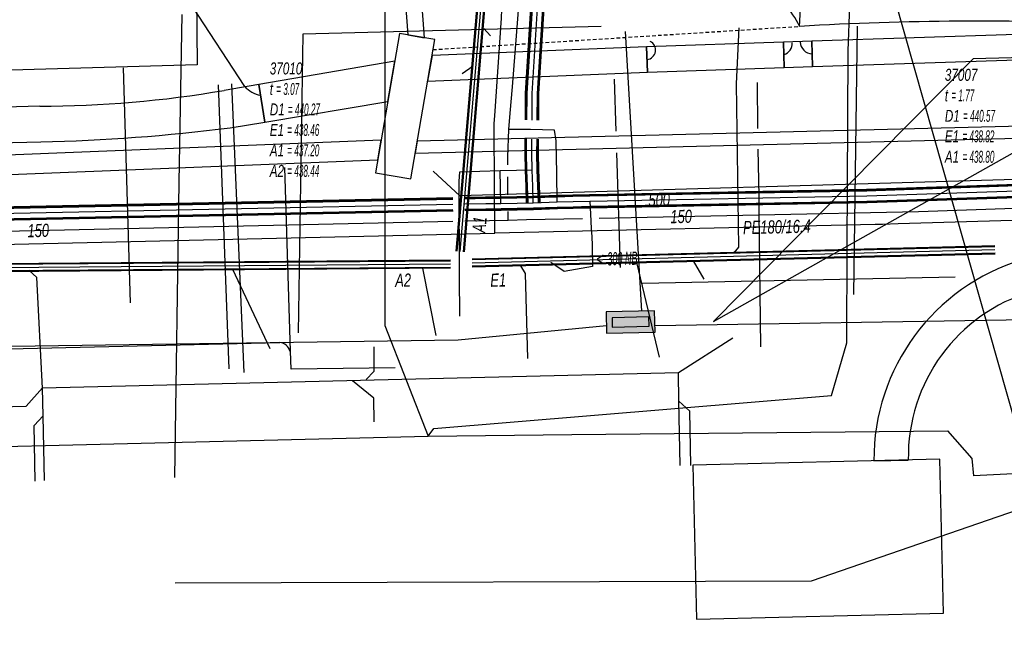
# Model space of a CAD drawing. Header units: metres. Extents: x 2695563 to 2696938, y 1260544 to 1262032.
# Tile 275 of 303: x 2696805 to 2696846, y 1261539 to 1261565. Entities that reach past the tile are written whole.
import ezdxf

# ---------------------------------------------------------------- set-up
doc = ezdxf.new("R2010")
doc.units = ezdxf.units.M
doc.linetypes.add('AUSGEZOGEN', pattern=[0])
doc.linetypes.add('STRICHLINIE2_S3', pattern=[0.25, 0.15, -0.1])
for name, color, linetype in [('AW_LK_ Haltung Text', 7, 'AUSGEZOGEN'), ('AW_LK_Ein-Auslauftext', 24, 'AUSGEZOGEN'), ('AW_LK_Haltung', 24, 'AUSGEZOGEN'), ('AW_LK_Normschacht Text', 24, 'AUSGEZOGEN'), ('EW_LK_Bauwerk_FL_Linie_Punkt', 1, 'AUSGEZOGEN'), ('EW_LK_Trasseabs', 1, 'AUSGEZOGEN'), ('EW_LK_Trasserand', 1, 'AUSGEZOGEN'), ('FM_LK_SW_BAUWERK', 94, 'AUSGEZOGEN'), ('FM_LK_SW_TRASSEKANTE', 94, 'AUSGEZOGEN'), ('FW_LK_Leitung', 200, 'AUSGEZOGEN'), ('GA_LK_Leitung', 32, 'AUSGEZOGEN'), ('GA_LK_Leitung_Text', 32, 'AUSGEZOGEN'), ('TV_LK_LEITUNG', 92, 'AUSGEZOGEN'), ('WA_LK_Leitung', 171, 'AUSGEZOGEN'), ('WA_LK_Leitung_Text', 171, 'AUSGEZOGEN')]:
    doc.layers.add(name, color=color, linetype=linetype)
doc.styles.add('ARIAL', font='arial.ttf')
pattern_1 = [(0, (2703955, 1269100), (4050, 4050), [4050, -4050]), (90, (2703955, 1269100), (-4050, 4050), [4050, -4050])]
pattern_2 = [(0, (2708005, 1273150), (6075, 6075), [6075, -6075]), (90, (2708005, 1273150), (-6075, 6075), [6075, -6075])]

# ---------------------------------------------------------------- blocks, each defined once
blk = doc.blocks.new('COMPLEXOBJECT_1630')
at = {"layer": 'EW_LK_Trasserand', "color": 1, "linetype": 'AUSGEZOGEN', "transparency": 33554687}
for p, q in [((6854.409, 11563.147), (6852.96, 11563.113)), ((6848.168, 11556.053), (6845.871, 11555.315)), ((6846.273, 11553.977), (6848.625, 11554.761)), ((6839.629, 11546.851), (6841.079, 11546.886))]:
    blk.add_line(p, q, dxfattribs=at)
for centre, radius, start, end in [((6845.146, 11563.273), 7.816, 304.9665, 358.8266), ((6845.303, 11563.232), 9.107, 303.063, 359.4654), ((6846.087, 11561.483), 5.815, 290.9685, 307.474), ((6846.516, 11560.933), 6.523, 288.8671, 305.1507), ((6848.416, 11546.905), 8.787, 106.8347, 180.3495), ((6848.335, 11547.019), 7.257, 106.5041, 181.052)]:
    blk.add_arc(centre, radius, start, end, dxfattribs=at)
blk = doc.blocks.new('COMPLEXOBJECT_1633')
at = {"layer": 'EW_LK_Trasserand', "color": 1, "linetype": 'AUSGEZOGEN', "transparency": 33554687}
blk.add_line((6812.504, 11560.875), (6813.97, 11561.118), dxfattribs=at)
for points in [[(6813.97, 11561.118), (6813.709, 11562.691), (6812.25, 11562.451)], [(6804.483, 11561.784), (6762.909, 11560.605), (6762.947, 11559.265), (6769.656, 11559.486), (6779.61, 11559.674), (6792.64, 11560.009), (6804.525, 11560.28)]]:
    blk.add_lwpolyline(points, dxfattribs=at)
for centre, radius, start, end in [((6804.485, 11607.32), 45.536, 269.9978, 279.8188), ((6802.784, 11637.427), 77.167, 271.29297, 277.23643)]:
    blk.add_arc(centre, radius, start, end, dxfattribs=at)
blk = doc.blocks.new('COMPLEXOBJECT_1848')
at = {"layer": 'EW_LK_Trasserand', "color": 1, "linetype": 'AUSGEZOGEN', "transparency": 33554687}
blk.add_line((6820.7, 11564.661), (6820.129, 11572.289), dxfattribs=at)
blk.add_lwpolyline([(6819.429, 11572.266), (6819.989, 11564.784), (6820.7, 11564.661)], dxfattribs=at)
blk = doc.blocks.new('COMPLEXOBJECT_2035')
at = {"layer": 'EW_LK_Trasseabs', "color": 1, "linetype": 'AUSGEZOGEN', "transparency": 33554687}
blk.add_line((6813.119, 11562.615), (6810.927, 11565.975), dxfattribs=at)
blk.add_arc((6813.988, 11563.4), 1.171, 222.1186, 260.0355, dxfattribs=at)
blk = doc.blocks.new('COMPLEXOBJECT_2704')
at = {"layer": 'EW_LK_Trasseabs', "color": 1, "linetype": 'AUSGEZOGEN', "transparency": 33554687}
for centre, radius, start, end in [((6829.841, 11560.318), 8.339, 51.2747, 70.7893), ((6832.637, 11563.297), 4.278, 25.6119, 55.5401)]:
    blk.add_arc(centre, radius, start, end, dxfattribs=at)

msp = doc.modelspace()

# ---------------------------------------------------------------- hatches: boundary and pattern name
at = {"layer": 'EW_LK_Bauwerk_FL_Linie_Punkt', "lineweight": 18, "transparency": 33554687}
h = msp.add_hatch(dxfattribs=at)
h.set_pattern_fill('MUSTER', color=1, scale=4050, style=0, pattern_type=2)
h.set_pattern_definition(pattern_1)
h.paths.add_polyline_path([(2696821.089, 1261558.538), (2696822.098, 1261564.398), (2696820.614, 1261564.653), (2696819.605, 1261558.794)], flags=0)
h = msp.add_hatch(dxfattribs=at)
h.set_pattern_fill('MUSTER', color=1, scale=4050, style=0, pattern_type=2)
h.set_pattern_definition(pattern_1)
h.paths.add_polyline_path([(2696833.129, 1261540), (2696843.525, 1261540.243), (2696843.379, 1261546.728), (2696832.973, 1261546.478)], flags=0)
at = {"layer": 'EW_LK_Trasserand', "lineweight": 18, "transparency": 33554687}
h = msp.add_hatch(dxfattribs=at)
h.set_pattern_fill('MUSTER', color=1, scale=6075, style=0, pattern_type=2)
h.set_pattern_definition(pattern_2)
h.paths.add_polyline_path([(2696821.67, 1261564.471), (2696821.099, 1261572.099), (2696821.096, 1261572.151), (2696821.093, 1261572.202), (2696821.091, 1261572.254), (2696821.089, 1261572.306), (2696821.087, 1261572.357), (2696821.085, 1261572.409), (2696821.083, 1261572.461), (2696821.082, 1261572.512), (2696821.081, 1261572.564), (2696821.08, 1261572.616), (2696821.079, 1261572.668), (2696821.079, 1261572.719), (2696821.079, 1261572.771), (2696821.079, 1261572.823), (2696821.079, 1261572.874), (2696821.079, 1261572.926), (2696821.08, 1261572.978), (2696821.081, 1261573.03), (2696821.082, 1261573.081), (2696821.083, 1261573.133), (2696821.085, 1261573.185), (2696821.087, 1261573.236), (2696821.089, 1261573.288), (2696821.091, 1261573.34), (2696821.094, 1261573.391), (2696821.097, 1261573.443), (2696821.1, 1261573.495), (2696821.103, 1261573.546), (2696821.106, 1261573.598), (2696821.11, 1261573.649), (2696821.114, 1261573.701), (2696823.158, 1261597.395), (2696825.552, 1261625.562), (2696828.028, 1261654.713), (2696827.33, 1261654.758), (2696824.849, 1261625.562), (2696822.461, 1261597.454), (2696820.414, 1261573.735), (2696820.41, 1261573.682), (2696820.406, 1261573.628), (2696820.403, 1261573.575), (2696820.399, 1261573.521), (2696820.396, 1261573.468), (2696820.393, 1261573.414), (2696820.391, 1261573.361), (2696820.388, 1261573.307), (2696820.386, 1261573.254), (2696820.384, 1261573.2), (2696820.383, 1261573.147), (2696820.381, 1261573.093), (2696820.38, 1261573.04), (2696820.379, 1261572.986), (2696820.378, 1261572.933), (2696820.378, 1261572.879), (2696820.378, 1261572.825), (2696820.378, 1261572.772), (2696820.378, 1261572.718), (2696820.378, 1261572.665), (2696820.379, 1261572.611), (2696820.38, 1261572.558), (2696820.381, 1261572.504), (2696820.382, 1261572.451), (2696820.384, 1261572.397), (2696820.386, 1261572.343), (2696820.388, 1261572.29), (2696820.39, 1261572.236), (2696820.393, 1261572.183), (2696820.396, 1261572.129), (2696820.399, 1261572.076), (2696820.959, 1261564.594)], flags=0)
h = msp.add_hatch(dxfattribs=at)
h.set_pattern_fill('MUSTER', color=1, scale=6075, style=0, pattern_type=2)
h.set_pattern_definition(pattern_2)
h.paths.add_polyline_path([(2696838.013, 1261563.262), (2696850.935, 1261563.683), (2696850.922, 1261564.752), (2696837.978, 1261564.331)], flags=0)
h = msp.add_hatch(dxfattribs=at)
h.set_pattern_fill('MUSTER', color=1, scale=6075, style=0, pattern_type=2)
h.set_pattern_definition(pattern_2)
h.paths.add_polyline_path([(2696836.822, 1261563.224), (2696838.012, 1261563.262), (2696837.979, 1261564.331), (2696836.788, 1261564.294)], flags=0)
h = msp.add_hatch(dxfattribs=at)
h.set_pattern_fill('MUSTER', color=1, scale=6075, style=0, pattern_type=2)
h.set_pattern_definition(pattern_2)
h.paths.add_polyline_path([(2696821.795, 1261562.641), (2696831.064, 1261563.026), (2696831.02, 1261564.095), (2696821.983, 1261563.729)], flags=0)
h = msp.add_hatch(dxfattribs=at)
h.set_pattern_fill('MUSTER', color=1, scale=6075, style=0, pattern_type=2)
h.set_pattern_definition(pattern_2)
h.paths.add_polyline_path([(2696831.06, 1261563.026), (2696836.823, 1261563.224), (2696836.786, 1261564.294), (2696831.023, 1261564.095)], flags=0)
h = msp.add_hatch(dxfattribs=at)
h.set_pattern_fill('MUSTER', color=1, scale=6075, style=0, pattern_type=2)
h.set_pattern_definition(pattern_2)
h.paths.add_polyline_path([(2696814.94, 1261560.928), (2696820.12, 1261561.788), (2696820.413, 1261563.487), (2696814.679, 1261562.501)], flags=0)
h = msp.add_hatch(dxfattribs=at)
h.set_pattern_fill('MUSTER', color=1, scale=6075, style=0, pattern_type=2)
h.set_pattern_definition(pattern_2)
h.paths.add_polyline_path([(2696855.379, 1261562.957), (2696853.93, 1261562.923), (2696853.922, 1261562.686), (2696853.906, 1261562.45), (2696853.883, 1261562.214), (2696853.853, 1261561.979), (2696853.816, 1261561.745), (2696853.772, 1261561.512), (2696853.721, 1261561.28), (2696853.663, 1261561.051), (2696853.598, 1261560.823), (2696853.526, 1261560.597), (2696853.447, 1261560.373), (2696853.361, 1261560.152), (2696853.269, 1261559.934), (2696853.17, 1261559.719), (2696853.065, 1261559.506), (2696852.954, 1261559.297), (2696852.836, 1261559.092), (2696852.711, 1261558.89), (2696852.581, 1261558.692), (2696852.445, 1261558.498), (2696852.303, 1261558.308), (2696852.156, 1261558.122), (2696852.002, 1261557.942), (2696851.844, 1261557.765), (2696851.68, 1261557.594), (2696851.511, 1261557.428), (2696851.337, 1261557.267), (2696851.158, 1261557.111), (2696850.975, 1261556.961), (2696850.787, 1261556.817), (2696850.595, 1261556.678), (2696850.552, 1261556.645), (2696850.509, 1261556.613), (2696850.465, 1261556.581), (2696850.421, 1261556.55), (2696850.377, 1261556.519), (2696850.332, 1261556.488), (2696850.288, 1261556.458), (2696850.242, 1261556.428), (2696850.197, 1261556.399), (2696850.151, 1261556.37), (2696850.106, 1261556.341), (2696850.059, 1261556.313), (2696850.013, 1261556.285), (2696849.966, 1261556.258), (2696849.919, 1261556.231), (2696849.872, 1261556.205), (2696849.825, 1261556.179), (2696849.777, 1261556.153), (2696849.729, 1261556.128), (2696849.681, 1261556.104), (2696849.633, 1261556.08), (2696849.584, 1261556.056), (2696849.536, 1261556.033), (2696849.487, 1261556.01), (2696849.437, 1261555.987), (2696849.388, 1261555.966), (2696849.338, 1261555.944), (2696849.289, 1261555.923), (2696849.239, 1261555.903), (2696849.188, 1261555.883), (2696849.138, 1261555.863), (2696846.841, 1261555.125), (2696846.495, 1261555.012), (2696846.154, 1261554.886), (2696845.819, 1261554.745), (2696845.49, 1261554.591), (2696845.167, 1261554.423), (2696844.852, 1261554.241), (2696844.544, 1261554.047), (2696844.245, 1261553.841), (2696843.955, 1261553.622), (2696843.673, 1261553.391), (2696843.402, 1261553.149), (2696843.141, 1261552.896), (2696842.89, 1261552.632), (2696842.651, 1261552.359), (2696842.423, 1261552.075), (2696842.208, 1261551.782), (2696842.004, 1261551.481), (2696841.813, 1261551.172), (2696841.635, 1261550.854), (2696841.47, 1261550.53), (2696841.319, 1261550.199), (2696841.182, 1261549.863), (2696841.059, 1261549.52), (2696840.95, 1261549.174), (2696840.855, 1261548.822), (2696840.775, 1261548.468), (2696840.71, 1261548.11), (2696840.66, 1261547.75), (2696840.625, 1261547.388), (2696840.604, 1261547.025), (2696840.599, 1261546.661), (2696842.049, 1261546.696), (2696842.05, 1261547.001), (2696842.063, 1261547.305), (2696842.09, 1261547.608), (2696842.129, 1261547.91), (2696842.18, 1261548.21), (2696842.245, 1261548.508), (2696842.321, 1261548.803), (2696842.41, 1261549.094), (2696842.511, 1261549.381), (2696842.624, 1261549.664), (2696842.749, 1261549.942), (2696842.886, 1261550.214), (2696843.033, 1261550.481), (2696843.192, 1261550.741), (2696843.362, 1261550.994), (2696843.542, 1261551.239), (2696843.732, 1261551.477), (2696843.932, 1261551.707), (2696844.141, 1261551.928), (2696844.359, 1261552.14), (2696844.587, 1261552.343), (2696844.822, 1261552.536), (2696845.066, 1261552.719), (2696845.316, 1261552.892), (2696845.574, 1261553.054), (2696845.839, 1261553.205), (2696846.109, 1261553.345), (2696846.386, 1261553.473), (2696846.667, 1261553.59), (2696846.953, 1261553.694), (2696847.243, 1261553.787), (2696849.595, 1261554.571), (2696849.651, 1261554.591), (2696849.708, 1261554.611), (2696849.764, 1261554.631), (2696849.82, 1261554.652), (2696849.876, 1261554.674), (2696849.931, 1261554.696), (2696849.986, 1261554.719), (2696850.042, 1261554.742), (2696850.097, 1261554.766), (2696850.151, 1261554.79), (2696850.206, 1261554.815), (2696850.26, 1261554.84), (2696850.314, 1261554.866), (2696850.368, 1261554.892), (2696850.421, 1261554.918), (2696850.474, 1261554.946), (2696850.527, 1261554.973), (2696850.58, 1261555.001), (2696850.633, 1261555.03), (2696850.685, 1261555.059), (2696850.737, 1261555.089), (2696850.789, 1261555.119), (2696850.84, 1261555.149), (2696850.891, 1261555.18), (2696850.942, 1261555.212), (2696850.993, 1261555.244), (2696851.043, 1261555.276), (2696851.093, 1261555.309), (2696851.143, 1261555.342), (2696851.192, 1261555.376), (2696851.241, 1261555.41), (2696851.481, 1261555.572), (2696851.715, 1261555.741), (2696851.944, 1261555.917), (2696852.168, 1261556.101), (2696852.385, 1261556.292), (2696852.596, 1261556.489), (2696852.801, 1261556.693), (2696853, 1261556.904), (2696853.191, 1261557.12), (2696853.376, 1261557.343), (2696853.553, 1261557.571), (2696853.723, 1261557.805), (2696853.886, 1261558.044), (2696854.04, 1261558.289), (2696854.187, 1261558.538), (2696854.326, 1261558.791), (2696854.457, 1261559.049), (2696854.58, 1261559.311), (2696854.694, 1261559.576), (2696854.8, 1261559.846), (2696854.897, 1261560.118), (2696854.986, 1261560.393), (2696855.065, 1261560.671), (2696855.136, 1261560.952), (2696855.198, 1261561.234), (2696855.251, 1261561.518), (2696855.295, 1261561.804), (2696855.33, 1261562.091), (2696855.355, 1261562.379), (2696855.372, 1261562.668)], flags=0)
h = msp.add_hatch(dxfattribs=at)
h.set_pattern_fill('MUSTER', color=1, scale=6075, style=0, pattern_type=2)
h.set_pattern_definition(pattern_2)
h.paths.add_polyline_path([(2696814.94, 1261560.928), (2696814.679, 1261562.501), (2696813.22, 1261562.261), (2696812.972, 1261562.219), (2696812.723, 1261562.178), (2696812.475, 1261562.138), (2696812.226, 1261562.1), (2696811.977, 1261562.063), (2696811.727, 1261562.028), (2696811.478, 1261561.994), (2696811.228, 1261561.962), (2696810.978, 1261561.93), (2696810.728, 1261561.9), (2696810.478, 1261561.872), (2696810.228, 1261561.845), (2696809.978, 1261561.819), (2696809.727, 1261561.795), (2696809.476, 1261561.772), (2696809.225, 1261561.75), (2696808.974, 1261561.73), (2696808.723, 1261561.711), (2696808.472, 1261561.694), (2696808.221, 1261561.678), (2696807.97, 1261561.663), (2696807.718, 1261561.65), (2696807.467, 1261561.638), (2696807.215, 1261561.628), (2696806.963, 1261561.619), (2696806.712, 1261561.611), (2696806.46, 1261561.605), (2696806.208, 1261561.6), (2696805.957, 1261561.597), (2696805.705, 1261561.595), (2696805.453, 1261561.594), (2696763.879, 1261560.415), (2696763.917, 1261559.075), (2696770.626, 1261559.296), (2696780.58, 1261559.484), (2696793.61, 1261559.819), (2696805.495, 1261560.09), (2696805.753, 1261560.096), (2696806.011, 1261560.103), (2696806.269, 1261560.111), (2696806.527, 1261560.12), (2696806.785, 1261560.13), (2696807.043, 1261560.141), (2696807.301, 1261560.152), (2696807.559, 1261560.164), (2696807.817, 1261560.177), (2696808.075, 1261560.191), (2696808.333, 1261560.206), (2696808.591, 1261560.222), (2696808.848, 1261560.239), (2696809.106, 1261560.256), (2696809.363, 1261560.275), (2696809.621, 1261560.294), (2696809.878, 1261560.314), (2696810.136, 1261560.335), (2696810.393, 1261560.356), (2696810.65, 1261560.379), (2696810.907, 1261560.403), (2696811.164, 1261560.427), (2696811.421, 1261560.452), (2696811.678, 1261560.478), (2696811.935, 1261560.505), (2696812.192, 1261560.533), (2696812.449, 1261560.562), (2696812.705, 1261560.591), (2696812.961, 1261560.622), (2696813.218, 1261560.653), (2696813.474, 1261560.685)], flags=0)
h = msp.add_hatch(dxfattribs=at)
h.set_pattern_fill('MUSTER', color=1, scale=6075, style=0, pattern_type=2)
h.set_pattern_definition(pattern_2)
h.paths.add_polyline_path([(2696821.276, 1261559.621), (2696853.464, 1261560.419), (2696853.626, 1261560.923), (2696821.362, 1261560.123)], flags=0)
h = msp.add_hatch(dxfattribs=at)
h.set_pattern_fill('MUSTER', color=1, scale=6075, style=0, pattern_type=2)
h.set_pattern_definition(pattern_2)
h.paths.add_polyline_path([(2696785.533, 1261557.969), (2696819.699, 1261559.34), (2696819.842, 1261560.166), (2696785.5, 1261558.788)], flags=0)
at = {"layer": 'FM_LK_SW_BAUWERK', "transparency": 33554687}
for points in [[(2696831.383, 1261552.084), (2696831.361, 1261552.984), (2696829.312, 1261552.933), (2696829.334, 1261552.033)], [(2696831.127, 1261552.328), (2696831.117, 1261552.728), (2696829.568, 1261552.689), (2696829.578, 1261552.289)]]:
    msp.add_hatch(color=7, dxfattribs=at).paths.add_polyline_path(points)

# ---------------------------------------------------------------- linework, layer by layer
at = {"layer": 'AW_LK_Haltung', "linetype": 'AUSGEZOGEN', "transparency": 33554687}
for p, q in [((2696823.005, 1261555.491), (2696827.446, 1261607.972)), ((2696823.025, 1261555.49), (2696827.466, 1261607.971)), ((2696823.044, 1261555.488), (2696827.485, 1261607.969)), ((2696823.304, 1261555.466), (2696827.745, 1261607.947)), ((2696823.323, 1261555.464), (2696827.764, 1261607.945)), ((2696823.343, 1261555.463), (2696827.784, 1261607.944)), ((2696845.695, 1261555.71), (2696823.668, 1261555.16)), ((2696845.695, 1261555.69), (2696823.668, 1261555.14)), ((2696845.696, 1261555.67), (2696823.669, 1261555.12)), ((2696845.702, 1261555.41), (2696823.675, 1261554.86)), ((2696845.703, 1261555.39), (2696823.676, 1261554.84)), ((2696845.703, 1261555.37), (2696823.676, 1261554.82)), ((2696822.764, 1261555.109), (2696776.056, 1261554.75)), ((2696822.764, 1261555.089), (2696776.056, 1261554.73)), ((2696822.764, 1261555.069), (2696776.056, 1261554.71)), ((2696822.766, 1261554.809), (2696776.058, 1261554.45)), ((2696822.766, 1261554.789), (2696776.058, 1261554.43)), ((2696822.766, 1261554.769), (2696776.058, 1261554.41))]:
    msp.add_line(p, q, dxfattribs=at)
at = {"layer": 'AW_LK_Haltung', "color": 255, "transparency": 33554687}
for p, q in [((2696823.174, 1261555.477), (2696827.615, 1261607.958)), ((2696845.699, 1261555.54), (2696823.672, 1261554.99)), ((2696822.765, 1261554.939), (2696776.057, 1261554.58))]:
    msp.add_line(p, q, dxfattribs=at)
at = {"layer": 'AW_LK_Haltung', "color": 24, "linetype": 'AUSGEZOGEN', "transparency": 33554687}
for p, q in [((2696812.03, 1261567.8), (2696812.09, 1261563.34)), ((2696824.448, 1261564.557), (2696824.163, 1261564.862)), ((2696834.91, 1261564.89), (2696834.8, 1261562.53)), ((2696823.253, 1261562.971), (2696823.721, 1261563.296)), ((2696822.158, 1261551.938), (2696821.59, 1261554.777)), ((2696831.572, 1261551.032), (2696830.604, 1261555.017)), ((2696833.454, 1261554.306), (2696833.005, 1261555.079)), ((2696815.159, 1261551.372), (2696813.591, 1261554.724)), ((2696834.654, 1261551.829), (2696832.367, 1261550.365)), ((2696832.367, 1261550.365), (2696805.568, 1261549.724)), ((2696832.38, 1261549.17), (2696832.367, 1261550.365)), ((2696805.592, 1261548.559), (2696805.568, 1261549.724)), ((2696832.43, 1261546.47), (2696832.38, 1261549.17)), ((2696805.65, 1261545.83), (2696805.592, 1261548.559))]:
    msp.add_line(p, q, dxfattribs=at)
for points in [[(2696812.09, 1261563.34), (2696783.641, 1261562.522), (2696781.85, 1261562.47), (2696776.32, 1261562.33)], [(2696834.8, 1261562.53), (2696834.891, 1261555.659), (2696834.695, 1261555.423)], [(2696826.024, 1261550.966), (2696825.922, 1261554.555), (2696825.725, 1261554.871)], [(2696805.568, 1261549.724), (2696805.338, 1261554.378), (2696805, 1261554.69)], [(2696819.533, 1261551.466), (2696819.533, 1261550.419), (2696819.203, 1261550.081)], [(2696819.542, 1261548.311), (2696819.531, 1261549.307), (2696818.637, 1261550.037)], [(2696789.25, 1261548.875), (2696789.756, 1261548.603), (2696804.88, 1261548.959), (2696805.568, 1261549.732)], [(2696832.89, 1261546.47), (2696832.85, 1261548.76), (2696832.38, 1261549.17)], [(2696805.26, 1261545.81), (2696805.22, 1261548.15), (2696805.592, 1261548.559)]]:
    msp.add_lwpolyline(points, dxfattribs=at)
at = {"layer": 'EW_LK_Bauwerk_FL_Linie_Punkt', "color": 1, "linetype": 'AUSGEZOGEN', "transparency": 33554687}
for p, q in [((2696843.516, 1261558.914), (2696846.954, 1261546.813)), ((2696811.318, 1261558.4), (2696811.134, 1261545.954))]:
    msp.add_line(p, q, dxfattribs=at)
for points in [[(2696821.089, 1261558.538), (2696822.098, 1261564.398), (2696820.614, 1261564.653), (2696819.605, 1261558.794), (2696821.089, 1261558.538)], [(2696833.129, 1261540), (2696843.525, 1261540.243), (2696843.379, 1261546.728), (2696832.973, 1261546.478), (2696833.129, 1261540)]]:
    msp.add_lwpolyline(points, close=True, dxfattribs=at)
at = {"layer": 'EW_LK_Trasseabs', "color": 1, "linetype": 'AUSGEZOGEN', "transparency": 33554687}
for p, q in [((2696837.465, 1261564.956), (2696837.807, 1261570.982)), ((2696840.503, 1261569.517), (2696843.516, 1261558.914)), ((2696811.434, 1261565.45), (2696811.318, 1261558.4)), ((2696839.755, 1261553.659), (2696839.91, 1261564.968)), ((2696809.279, 1261553.316), (2696808.978, 1261563.204)), ((2696829.746, 1261560.548), (2696829.664, 1261562.73)), ((2696835.712, 1261560.652), (2696835.701, 1261562.593)), ((2696829.927, 1261554.802), (2696829.769, 1261559.634)), ((2696823.158, 1261557.826), (2696822.036, 1261558.852)), ((2696851.748, 1261558.661), (2696823.158, 1261557.826)), ((2696844.024, 1261554.397), (2696830.851, 1261554.13)), ((2696820.423, 1261550.572), (2696816.045, 1261550.527))]:
    msp.add_line(p, q, dxfattribs=at)
at = {"layer": 'EW_LK_Trasseabs', "color": 1, "linetype": 'STRICHLINIE2_S3', "transparency": 33554687}
msp.add_line((2696822.025, 1261563.975), (2696837.465, 1261564.956), dxfattribs=at)
at = {"layer": 'EW_LK_Trasseabs', "color": 1, "linetype": 'AUSGEZOGEN', "transparency": 33554687}
for points in [[(2696835.842, 1261551.464), (2696835.771, 1261557.13), (2696835.771, 1261557.806), (2696835.727, 1261559.788)], [(2696816.045, 1261550.527), (2696816.016, 1261551.281), (2696815.785, 1261559.009)], [(2696787.801, 1261550.291), (2696793.645, 1261551.065), (2696802.335, 1261551.33), (2696815.572, 1261551.643)]]:
    msp.add_lwpolyline(points, dxfattribs=at)
for centre, radius, start, end in [((2696844.967, 1261436.176), 128.998, 87.35592, 93.33403), ((2696831.003, 1261563.958), 0.4, 275.6136, 64.8266), ((2696838.02, 1261564.325), 0.53, 183.2876, 267.2836), ((2696836.639, 1261564.252), 0.521, 288.6324, 1.6262), ((2696815.543, 1261551.184), 0.46, 12.0253, 86.4367)]:
    msp.add_arc(centre, radius, start, end, dxfattribs=at)
at = {"layer": 'EW_LK_Trasserand', "color": 1, "linetype": 'AUSGEZOGEN', "transparency": 33554687}
for points in [[(2696838.013, 1261563.262), (2696850.935, 1261563.683), (2696850.922, 1261564.752), (2696837.978, 1261564.331), (2696838.013, 1261563.262)], [(2696836.822, 1261563.224), (2696838.012, 1261563.262), (2696837.979, 1261564.331), (2696836.788, 1261564.294), (2696836.822, 1261563.224)], [(2696821.795, 1261562.641), (2696831.064, 1261563.026), (2696831.02, 1261564.095), (2696821.983, 1261563.729), (2696821.795, 1261562.641)], [(2696831.06, 1261563.026), (2696836.823, 1261563.224), (2696836.786, 1261564.294), (2696831.023, 1261564.095), (2696831.06, 1261563.026)], [(2696814.94, 1261560.928), (2696820.12, 1261561.788), (2696820.413, 1261563.487), (2696814.679, 1261562.501), (2696814.94, 1261560.928)], [(2696821.276, 1261559.621), (2696853.464, 1261560.419), (2696853.626, 1261560.923), (2696821.362, 1261560.123), (2696821.276, 1261559.621)], [(2696785.533, 1261557.969), (2696819.699, 1261559.34), (2696819.842, 1261560.166), (2696785.5, 1261558.788), (2696785.533, 1261557.969)]]:
    msp.add_lwpolyline(points, close=True, dxfattribs=at)
at = {"layer": 'FM_LK_SW_BAUWERK', "color": 94, "transparency": 33554687}
for points in [[(2696831.383, 1261552.084), (2696831.361, 1261552.984), (2696829.312, 1261552.933), (2696829.334, 1261552.033), (2696831.383, 1261552.084)], [(2696831.127, 1261552.328), (2696831.117, 1261552.728), (2696829.568, 1261552.689), (2696829.578, 1261552.289), (2696831.127, 1261552.328)]]:
    msp.add_lwpolyline(points, close=True, dxfattribs=at)
at = {"layer": 'FM_LK_SW_TRASSEKANTE', "color": 94, "linetype": 'AUSGEZOGEN', "transparency": 33554687}
for p, q in [((2696830.117, 1261564.74), (2696830.806, 1261552.97)), ((2696831.377, 1261552.357), (2696850.388, 1261552.67))]:
    msp.add_line(p, q, dxfattribs=at)
for points in [[(2696829.111, 1261564.95), (2696816.541, 1261564.62), (2696816.34, 1261552.05)], [(2696829.326, 1261552.35), (2696823.088, 1261551.744), (2696800.29, 1261551.423), (2696786.271, 1261548.829), (2696753.176, 1261532.512)], [(2696811.161, 1261541.53), (2696837.971, 1261541.61), (2696850.802, 1261546.031)]]:
    msp.add_lwpolyline(points, dxfattribs=at)
at = {"layer": 'FW_LK_Leitung', "color": 200, "linetype": 'AUSGEZOGEN', "transparency": 33554687}
for p, q in [((2696812.97, 1261562.5), (2696813.42, 1261550.53)), ((2696814.07, 1261550.38), (2696813.55, 1261562.54))]:
    msp.add_line(p, q, dxfattribs=at)
at = {"layer": 'GA_LK_Leitung', "color": 32, "linetype": 'AUSGEZOGEN', "transparency": 33554687}
for points in [[(2696824.605, 1261560.861), (2696824.627, 1261561.184), (2696824.903, 1261565.295), (2696824.928, 1261565.664)], [(2696824.626, 1261556.243), (2696824.617, 1261558.133), (2696824.616, 1261558.403), (2696824.606, 1261560.573), (2696824.605, 1261560.861)], [(2696854.107, 1261557.002), (2696841.616, 1261556.638), (2696840.957, 1261556.619)], [(2696840.957, 1261556.619), (2696840.657, 1261556.612), (2696824.626, 1261556.243)], [(2696762.852, 1261547.161), (2696763.924, 1261548.274), (2696765.878, 1261549.005), (2696767.489, 1261549.665), (2696769.061, 1261550.232), (2696770.706, 1261550.777), (2696772.28, 1261551.247), (2696773.983, 1261551.718), (2696788.418, 1261555.426), (2696824.626, 1261556.243)]]:
    msp.add_lwpolyline(points, dxfattribs=at)
at = {"layer": 'TV_LK_LEITUNG', "color": 92, "linetype": 'AUSGEZOGEN', "transparency": 33554687}
msp.add_line((2696850.961, 1261546.35), (2696844.801, 1261546.032), dxfattribs=at)
for points in [[(2696824.94, 1261625.496), (2696819.994, 1261570.04), (2696819.994, 1261552.354), (2696821.821, 1261547.697)], [(2696821.821, 1261547.697), (2696822.054, 1261548.018), (2696838.813, 1261549.408), (2696839.458, 1261551.625), (2696839.475, 1261555.702), (2696839.486, 1261558.235), (2696839.509, 1261563.931), (2696839.721, 1261569.668), (2696839.838, 1261570.713)], [(2696892.343, 1261564.826), (2696844.784, 1261563.581), (2696839.486, 1261558.235), (2696833.836, 1261552.534)], [(2696833.836, 1261552.534), (2696839.475, 1261555.702), (2696849.814, 1261561.51), (2696850.782, 1261552.706)], [(2696821.821, 1261547.697), (2696827.872, 1261547.768), (2696843.7, 1261547.924), (2696844.723, 1261546.762), (2696844.801, 1261546.032)], [(2696794.185, 1261514.021), (2696791.537, 1261520.451), (2696788.037, 1261542.715), (2696788.388, 1261546.884), (2696821.821, 1261547.697)]]:
    msp.add_lwpolyline(points, dxfattribs=at)
at = {"layer": 'WA_LK_Leitung', "linetype": 'AUSGEZOGEN', "transparency": 33554687}
for p, q in [((2696825.925, 1261562.143), (2696826.322, 1261568.515)), ((2696825.956, 1261562.142), (2696826.353, 1261568.512)), ((2696825.988, 1261562.14), (2696826.384, 1261568.51)), ((2696826.424, 1261562.112), (2696826.82, 1261568.476)), ((2696826.456, 1261562.11), (2696826.851, 1261568.474)), ((2696826.487, 1261562.109), (2696826.882, 1261568.471)), ((2696825.915, 1261561.014), (2696825.925, 1261562.129)), ((2696825.946, 1261561.013), (2696825.956, 1261562.128)), ((2696825.977, 1261561.013), (2696825.987, 1261562.128)), ((2696826.415, 1261561.009), (2696826.425, 1261562.124)), ((2696826.446, 1261561.009), (2696826.456, 1261562.124)), ((2696826.477, 1261561.008), (2696826.487, 1261562.123)), ((2696825.902, 1261559.619), (2696825.907, 1261560.214)), ((2696825.933, 1261559.62), (2696825.938, 1261560.214)), ((2696825.964, 1261559.62), (2696825.969, 1261560.214)), ((2696826.402, 1261559.622), (2696826.407, 1261560.21)), ((2696826.433, 1261559.622), (2696826.438, 1261560.21)), ((2696826.464, 1261559.623), (2696826.469, 1261560.21)), ((2696825.916, 1261558.893), (2696825.902, 1261559.619)), ((2696825.947, 1261558.894), (2696825.933, 1261559.62)), ((2696825.978, 1261558.895), (2696825.964, 1261559.62)), ((2696826.416, 1261558.907), (2696826.402, 1261559.622)), ((2696826.447, 1261558.908), (2696826.433, 1261559.622)), ((2696826.478, 1261558.909), (2696826.464, 1261559.623)), ((2696826.442, 1261558.235), (2696826.416, 1261558.907)), ((2696826.473, 1261558.237), (2696826.447, 1261558.908)), ((2696826.504, 1261558.238), (2696826.478, 1261558.909)), ((2696825.942, 1261558.216), (2696825.916, 1261558.893)), ((2696825.973, 1261558.217), (2696825.947, 1261558.894)), ((2696826.004, 1261558.219), (2696825.978, 1261558.895)), ((2696840.289, 1261558.097), (2696857.097, 1261558.666)), ((2696840.291, 1261558.066), (2696857.098, 1261558.635)), ((2696840.292, 1261558.035), (2696857.099, 1261558.604)), ((2696825.969, 1261557.52), (2696825.942, 1261558.216)), ((2696826, 1261557.521), (2696825.973, 1261558.217)), ((2696826.031, 1261557.523), (2696826.004, 1261558.219)), ((2696826.469, 1261557.539), (2696826.442, 1261558.235)), ((2696826.5, 1261557.541), (2696826.473, 1261558.237)), ((2696826.531, 1261557.542), (2696826.504, 1261558.238)), ((2696828.625, 1261557.882), (2696840.294, 1261558.097)), ((2696840.306, 1261557.597), (2696857.111, 1261558.166)), ((2696840.307, 1261557.566), (2696857.112, 1261558.135)), ((2696840.309, 1261557.535), (2696857.113, 1261558.104)), ((2696779.218, 1261556.849), (2696822.854, 1261557.748)), ((2696779.225, 1261556.818), (2696822.855, 1261557.717)), ((2696779.232, 1261556.787), (2696822.855, 1261557.686)), ((2696823.354, 1261557.759), (2696824.241, 1261557.777)), ((2696823.355, 1261557.728), (2696824.241, 1261557.746)), ((2696823.356, 1261557.697), (2696824.242, 1261557.715)), ((2696824.241, 1261557.777), (2696824.882, 1261557.784)), ((2696824.241, 1261557.746), (2696824.882, 1261557.753)), ((2696824.242, 1261557.715), (2696824.883, 1261557.722)), ((2696824.882, 1261557.784), (2696825.559, 1261557.798)), ((2696824.882, 1261557.753), (2696825.56, 1261557.767)), ((2696824.883, 1261557.722), (2696825.561, 1261557.736)), ((2696825.559, 1261557.798), (2696826.244, 1261557.812)), ((2696825.56, 1261557.767), (2696826.245, 1261557.781)), ((2696825.561, 1261557.736), (2696826.246, 1261557.75)), ((2696826.241, 1261557.812), (2696827.245, 1261557.843)), ((2696826.242, 1261557.781), (2696827.246, 1261557.812)), ((2696826.243, 1261557.75), (2696827.247, 1261557.781)), ((2696827.246, 1261557.843), (2696827.919, 1261557.862)), ((2696827.247, 1261557.812), (2696827.92, 1261557.831)), ((2696827.248, 1261557.781), (2696827.921, 1261557.8)), ((2696827.919, 1261557.862), (2696828.622, 1261557.882)), ((2696827.92, 1261557.831), (2696828.623, 1261557.851)), ((2696827.921, 1261557.8), (2696828.624, 1261557.82)), ((2696828.625, 1261557.851), (2696840.294, 1261558.066)), ((2696828.626, 1261557.82), (2696840.295, 1261558.035)), ((2696779.326, 1261556.351), (2696822.865, 1261557.248)), ((2696823.364, 1261557.259), (2696824.248, 1261557.277)), ((2696823.365, 1261557.228), (2696824.249, 1261557.246)), ((2696824.248, 1261557.277), (2696824.889, 1261557.284)), ((2696824.249, 1261557.246), (2696824.89, 1261557.253)), ((2696824.889, 1261557.284), (2696825.569, 1261557.298)), ((2696824.89, 1261557.253), (2696825.57, 1261557.267)), ((2696825.569, 1261557.298), (2696826.254, 1261557.312)), ((2696825.57, 1261557.267), (2696826.255, 1261557.281)), ((2696825.571, 1261557.236), (2696826.256, 1261557.25)), ((2696826.257, 1261557.312), (2696827.261, 1261557.343)), ((2696826.258, 1261557.281), (2696827.262, 1261557.312)), ((2696826.259, 1261557.25), (2696827.263, 1261557.281)), ((2696827.26, 1261557.343), (2696827.933, 1261557.362)), ((2696827.261, 1261557.312), (2696827.934, 1261557.331)), ((2696827.262, 1261557.281), (2696827.935, 1261557.3)), ((2696827.933, 1261557.362), (2696828.636, 1261557.382)), ((2696827.934, 1261557.331), (2696828.637, 1261557.351)), ((2696827.935, 1261557.3), (2696828.638, 1261557.32)), ((2696828.634, 1261557.382), (2696840.303, 1261557.597)), ((2696828.635, 1261557.351), (2696840.304, 1261557.566)), ((2696828.635, 1261557.32), (2696840.304, 1261557.535)), ((2696779.333, 1261556.32), (2696822.865, 1261557.217)), ((2696779.34, 1261556.289), (2696822.866, 1261557.186)), ((2696823.366, 1261557.197), (2696824.249, 1261557.215)), ((2696824.249, 1261557.215), (2696824.89, 1261557.222)), ((2696824.89, 1261557.222), (2696825.571, 1261557.236))]:
    msp.add_line(p, q, dxfattribs=at)
at = {"layer": 'WA_LK_Leitung', "color": 255, "linetype": 'AUSGEZOGEN', "transparency": 33554687}
for p, q in [((2696826.206, 1261562.126), (2696826.602, 1261568.493)), ((2696826.196, 1261561.011), (2696826.206, 1261562.126)), ((2696826.183, 1261559.621), (2696826.188, 1261560.212)), ((2696826.197, 1261558.901), (2696826.183, 1261559.621)), ((2696826.223, 1261558.227), (2696826.197, 1261558.901)), ((2696826.25, 1261557.531), (2696826.223, 1261558.227)), ((2696840.299, 1261557.816), (2696857.105, 1261558.385)), ((2696828.63, 1261557.601), (2696840.299, 1261557.816)), ((2696779.279, 1261556.569), (2696822.86, 1261557.467)), ((2696823.36, 1261557.478), (2696824.245, 1261557.496)), ((2696824.245, 1261557.496), (2696824.886, 1261557.503)), ((2696824.886, 1261557.503), (2696825.565, 1261557.517)), ((2696825.565, 1261557.517), (2696826.25, 1261557.531)), ((2696826.25, 1261557.531), (2696827.254, 1261557.562)), ((2696827.254, 1261557.562), (2696827.927, 1261557.581)), ((2696827.927, 1261557.581), (2696828.63, 1261557.601))]:
    msp.add_line(p, q, dxfattribs=at)
at = {"layer": 'WA_LK_Leitung', "color": 7, "linetype": 'AUSGEZOGEN', "transparency": 33554687}
for p, q in [((2696825.182, 1261557.865), (2696825.178, 1261558.625)), ((2696825.187, 1261556.801), (2696825.185, 1261557.165)), ((2696829.02, 1261556.881), (2696842.478, 1261557.161))]:
    msp.add_line(p, q, dxfattribs=at)
for points in [[(2696825.366, 1261562.415), (2696825.824, 1261568.155), (2696825.874, 1261569.149), (2696826.423, 1261574.564), (2696827.967, 1261592.095), (2696828.571, 1261599.922), (2696829.128, 1261606.365), (2696829.195, 1261607.135)], [(2696825.215, 1261560.608), (2696825.272, 1261561.295), (2696825.366, 1261562.415)], [(2696825.176, 1261559.125), (2696825.174, 1261559.457), (2696825.215, 1261560.608)], [(2696827.254, 1261557.562), (2696827.236, 1261558.758), (2696827.215, 1261560.139), (2696827.136, 1261560.587), (2696826.134, 1261560.613), (2696825.215, 1261560.608)], [(2696826.197, 1261558.901), (2696825.546, 1261558.885), (2696824.85, 1261558.867), (2696823.134, 1261558.817), (2696823.105, 1261558.439), (2696823.126, 1261554.423), (2696823.135, 1261552.757)], [(2696824.886, 1261557.503), (2696824.868, 1261558.181), (2696824.85, 1261558.867)], [(2696828.63, 1261557.601), (2696828.66, 1261557.042), (2696828.693, 1261556.443), (2696828.712, 1261556.093), (2696828.731, 1261555.747), (2696828.748, 1261554.848), (2696827.551, 1261554.631), (2696827.196, 1261554.873), (2696826.989, 1261555.014)], [(2696842.478, 1261557.161), (2696850.164, 1261557.425), (2696850.514, 1261557.437)], [(2696825.187, 1261556.801), (2696825.969, 1261556.817), (2696828.32, 1261556.866)], [(2696763.042, 1261548.13), (2696763.457, 1261548.529), (2696763.855, 1261548.912), (2696765.993, 1261549.807), (2696774.564, 1261553.749), (2696775.654, 1261554.284), (2696779.407, 1261555.788), (2696822.864, 1261556.75)], [(2696823.364, 1261556.761), (2696824.408, 1261556.784), (2696825.187, 1261556.801)]]:
    msp.add_lwpolyline(points, dxfattribs=at)

# ---------------------------------------------------------------- block references
at = {"layer": 'EW_LK_Trasseabs', "color": 1, "linetype": 'AUSGEZOGEN', "lineweight": -3, "transparency": 33554687}
for name in ['COMPLEXOBJECT_2704', 'COMPLEXOBJECT_2035']:
    msp.add_blockref(name, (2690000.97, 1249999.81), dxfattribs=at)
at = {"layer": 'EW_LK_Trasserand', "color": 1, "linetype": 'AUSGEZOGEN', "lineweight": -3, "transparency": 33554687}
for name in ['COMPLEXOBJECT_1848', 'COMPLEXOBJECT_1630', 'COMPLEXOBJECT_1633']:
    msp.add_blockref(name, (2690000.97, 1249999.81), dxfattribs=at)

# ---------------------------------------------------------------- texts
at = {"layer": 'AW_LK_ Haltung Text', "color": 24, "transparency": 33554687, "insert": (2696829.768, 1261555.171), "char_height": 0.55705, "width": 2.48945, "attachment_point": 5, "rotation": 1.4112, "style": 'ARIAL'}
msp.add_mtext('\\A1;{\\fArial|i1|b0;\\H0.557054;\\W0.700000;\\C24;< \\W0.490000;300 NB}\\P', dxfattribs=at)
at = {"layer": 'AW_LK_Ein-Auslauftext', "color": 24, "transparency": 33554687, "char_height": 0.55705, "attachment_point": 7, "style": 'ARIAL'}
for s, insert, width, rotation in [('\\A1;{\\fArial|i1|b0;\\H0.557054;\\W0.700000;\\C24;A1}\\P', (2696824.232, 1261556.254), 0.85544, 85.1634), ('\\A1;{\\fArial|i1|b0;\\H0.557054;\\W0.700000;\\C24;A2}\\P', (2696820.433, 1261553.987), 0.86376, 0.4401), ('\\A1;{\\fArial|i1|b0;\\H0.557054;\\W0.700000;\\C24;E1}\\P', (2696824.443, 1261553.987), 0.85544, 1.4301)]:
    msp.add_mtext(s, dxfattribs=dict(at, insert=insert, width=width, rotation=rotation))
at = {"layer": 'AW_LK_Normschacht Text', "color": 24, "transparency": 33554687, "char_height": 0.50641, "attachment_point": 1, "line_spacing_factor": 1.024096, "style": 'ARIAL'}
for s, insert, width in [('\\A1;{\\fArial|i1|b0;\\H0.506413;\\W0.697091;\\C24;37010}\\P{\\fArial|i1|b0;\\H0.505000;\\W0.697091;\\C24;t \\W0.487964;= 3.07}\\P{\\fArial|i1|b0;\\H0.505000;\\W0.697091;\\C24;D1 \\W0.487964;= 440.27}\\P{\\fArial|i1|b0;\\H0.505000;\\W0.697091;\\C24;E1 \\W0.487964;= 438.46}\\P{\\fArial|i1|b0;\\H0.505000;\\W0.697091;\\C24;A1 \\W0.487964;= 437.20}\\P{\\fArial|i1|b0;\\H0.505000;\\W0.697091;\\C24;A2 \\W0.487964;= 438.44}\\P', (2696815.146, 1261563.436), 2.8452), ('\\A1;{\\fArial|i1|b0;\\H0.506413;\\W0.697091;\\C24;37007}\\P{\\fArial|i1|b0;\\H0.505000;\\W0.697091;\\C24;t \\W0.487964;= 1.77}\\P{\\fArial|i1|b0;\\H0.505000;\\W0.697091;\\C24;D1 \\W0.487964;= 440.57}\\P{\\fArial|i1|b0;\\H0.505000;\\W0.697091;\\C24;E1 \\W0.487964;= 438.82}\\P{\\fArial|i1|b0;\\H0.505000;\\W0.697091;\\C24;A1 \\W0.487964;= 438.80}\\P', (2696843.588, 1261563.167), 2.84864)]:
    msp.add_mtext(s, dxfattribs=dict(at, insert=insert, width=width))
at = {"layer": 'GA_LK_Leitung_Text', "color": 32, "transparency": 33554687, "insert": (2696836.51, 1261556.511), "char_height": 0.55825, "width": 3.05768, "attachment_point": 5, "rotation": 1.3185, "style": 'ARIAL'}
msp.add_mtext('\\A1;{\\fArial|i1|b0;\\H0.558250;\\W0.700000;\\C32;PE180/16.4}\\P', dxfattribs=at)
at = {"layer": 'WA_LK_Leitung_Text', "color": 7, "transparency": 33554687, "char_height": 0.55426, "attachment_point": 5, "style": 'ARIAL'}
for s, insert, width, rotation in [('\\A1;{\\fArial|i1|b0;\\H0.554263;\\W0.700000;\\C7;500}\\P', (2696831.551, 1261557.649), 1.10633, 1.0566), ('\\A1;{\\fArial|i1|b0;\\H0.554263;\\W0.700000;\\C7;150}\\P', (2696832.477, 1261556.947), 1.10014, 1.1943), ('\\A1;{\\fArial|i1|b0;\\H0.554263;\\W0.700000;\\C7;150}\\P', (2696805.391, 1261556.357), 1.10014, 1.2672)]:
    msp.add_mtext(s, dxfattribs=dict(at, insert=insert, width=width, rotation=rotation))

doc.saveas('drawing.dxf')
